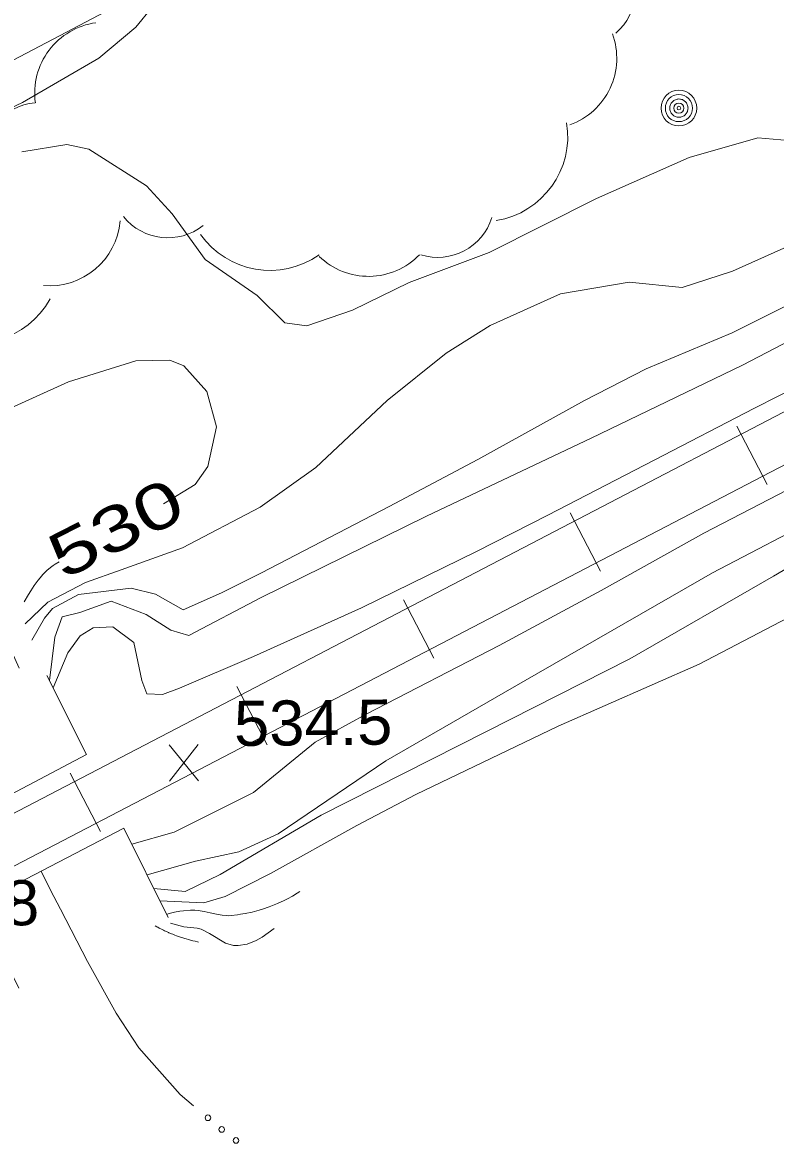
# Model space of a CAD drawing. Extents: x 2361284 to 2366480, y 6976556 to 6985346.
# Drawn here: x 2362567.7 to 2362647.8, y 6977802.6 to 6977922.7 of the extents above; entities that cross this region are included whole.
import ezdxf
from ezdxf.enums import TextEntityAlignment as Align

# ---------------------------------------------------------------- set-up
doc = ezdxf.new("R2010")
doc.units = 0
doc.header["$LTSCALE"] = 1.9
for name, color, linetype, lineweight in [('12', 7, 'Continuous', 13), ('13', 7, 'Continuous', 13), ('16', 7, 'Continuous', 13), ('21', 7, 'Continuous', 13), ('29', 7, 'Continuous', 13), ('3', 7, 'Continuous', 13), ('4', 7, 'Continuous', 13), ('8', 7, 'Continuous', 13)]:
    doc.layers.add(name, color=color, linetype=linetype, lineweight=lineweight)

msp = doc.modelspace()

# ---------------------------------------------------------------- linework, layer by layer
at = {"layer": '12'}
for p, q in [((2362586.376, 6977841.931), (2362583.259, 6977845.782)), ((2362583.296, 6977841.902), (2362586.339, 6977845.811))]:
    msp.add_line(p, q, dxfattribs=at)
for points in [[(2362649.195, 6977910.12), (2362645.923, 6977910.379), (2362638.631, 6977908.28), (2362628.742, 6977903.926), (2362617.327, 6977898.187), (2362608.806, 6977894.975), (2362602.794, 6977892.047), (2362597.903, 6977890.383), (2362595.588, 6977890.69), (2362592.629, 6977893.591), (2362587.102, 6977897.419), (2362583.566, 6977902.286), (2362580.837, 6977905.26), (2362574.72, 6977909.182), (2362572.359, 6977909.668), (2362567.582, 6977908.884)], [(2362565.276, 6977881.101), (2362572.544, 6977884.401), (2362579.73, 6977886.65), (2362583.334, 6977886.723), (2362584.839, 6977886.129), (2362587.266, 6977883.39), (2362588.292, 6977879.61), (2362587.385, 6977875.408), (2362586.02, 6977873.487), (2362582.659, 6977871.435)], [(2362571.546, 6977865.269), (2362571.12, 6977865.019), (2362570.913, 6977864.884), (2362570.612, 6977864.66), (2362570.221, 6977864.318), (2362569.976, 6977864.078), (2362569.818, 6977863.912), (2362569.517, 6977863.571), (2362569.303, 6977863.305), (2362568.897, 6977862.755), (2362568.518, 6977862.184), (2362568.276, 6977861.795), (2362567.808, 6977861.004)], [(2362582.985, 6977827.736), (2362583.267, 6977827.822), (2362583.831, 6977827.962), (2362584.396, 6977828.064), (2362584.774, 6977828.114), (2362585.53, 6977828.18), (2362585.69, 6977828.187), (2362586.011, 6977828.18), (2362586.332, 6977828.151), (2362586.546, 6977828.121), (2362586.974, 6977828.042), (2362587.617, 6977827.897), (2362588.475, 6977827.707), (2362588.903, 6977827.638), (2362589.331, 6977827.6), (2362589.545, 6977827.596), (2362589.866, 6977827.612), (2362590.535, 6977827.69), (2362590.867, 6977827.739), (2362591.364, 6977827.825), (2362592.103, 6977827.983), (2362592.835, 6977828.176), (2362593.198, 6977828.286), (2362593.92, 6977828.532), (2362594.278, 6977828.669), (2362594.812, 6977828.891), (2362595.517, 6977829.22), (2362595.867, 6977829.398), (2362596.389, 6977829.683), (2362596.906, 6977829.99), (2362597.163, 6977830.151)]]:
    msp.add_lwpolyline(points, dxfattribs=at)
at = {"layer": '13'}
for points in [[(2362843.258, 6977986.74), (2362826.36, 6977977.918), (2362809.593, 6977969.049), (2362792.578, 6977960.006), (2362771.05, 6977949.142), (2362751.222, 6977939.462), (2362727.517, 6977927.136), (2362711.891, 6977919.257), (2362690.108, 6977908.959), (2362668.006, 6977898.529), (2362644.313, 6977886.173), (2362628.185, 6977878.429), (2362610.673, 6977870.111), (2362593.054, 6977861.464), (2362585.352, 6977857.421), (2362583.447, 6977857.993), (2362580.821, 6977859.648), (2362577.087, 6977861.083), (2362573.759, 6977859.881), (2362571.862, 6977859.393), (2362571.103, 6977857.226), (2362570.506, 6977852.619)], [(2362850.88, 6977977.951), (2362836.711, 6977970.517), (2362826.573, 6977964.97), (2362807.895, 6977955.191), (2362796.018, 6977948.549), (2362782.013, 6977940.565), (2362766.042, 6977932.062), (2362748.205, 6977922.172), (2362733.557, 6977914.603), (2362714.978, 6977904.866), (2362692.204, 6977892.558), (2362667.781, 6977878.066), (2362653.213, 6977870.416), (2362641.093, 6977864.08), (2362621.171, 6977852.62), (2362606.32, 6977844.089), (2362594.875, 6977836.3), (2362590.692, 6977834.401), (2362586.071, 6977833.407), (2362580.904, 6977831.948)], [(2362857.457, 6977976.235), (2362836.426, 6977965.784), (2362817.151, 6977955.719), (2362803.058, 6977947.536), (2362789.29, 6977939.834), (2362773.907, 6977931.647), (2362756.624, 6977923.482), (2362734.083, 6977911.928), (2362711.443, 6977899.072), (2362693.465, 6977888.24), (2362673.298, 6977877.398), (2362654.079, 6977867.534), (2362647.616, 6977863.743), (2362632.318, 6977854.927), (2362617.052, 6977847.191), (2362599.455, 6977838.283), (2362588.684, 6977831.982), (2362584.962, 6977830.165), (2362581.618, 6977830.493)], [(2362581.457, 6977924.287), (2362579.707, 6977922.16), (2362575.768, 6977918.863), (2362567.632, 6977914.155), (2362557.308, 6977909.267), (2362548.112, 6977904.489), (2362542.562, 6977901.286), (2362539.777, 6977898.181), (2362539.449, 6977896.495), (2362542.591, 6977890.876), (2362545.352, 6977887.682), (2362548.901, 6977882.516), (2362553.703, 6977876.141), (2362556.33, 6977872.215), (2362559.263, 6977868.763), (2362563.819, 6977869.206), (2362564.41, 6977868.141), (2362563.526, 6977862.234), (2362567.275, 6977853.949)], [(2362686.573, 6977902.175), (2362685.597, 6977901.716), (2362679.733, 6977898.9), (2362673.145, 6977895.517), (2362667.243, 6977892.53), (2362658.873, 6977888.261), (2362650.612, 6977884.163), (2362645.586, 6977881.625), (2362634.897, 6977876.073), (2362623.583, 6977870.234), (2362615.989, 6977866.362), (2362603.745, 6977860.356), (2362592.244, 6977855.166), (2362584.376, 6977851.821), (2362582.542, 6977851.133), (2362580.891, 6977851.217), (2362580.348, 6977852.622), (2362579.509, 6977856.655), (2362577.274, 6977858.324), (2362575.164, 6977858.244), (2362573.802, 6977857.381), (2362572.458, 6977855.588), (2362570.904, 6977851.832)], [(2362653.156, 6977900.618), (2362643.227, 6977896.192), (2362637.893, 6977894.451), (2362632.227, 6977895.027), (2362624.91, 6977893.778), (2362617.421, 6977890.397), (2362612.748, 6977887.463), (2362606.466, 6977882.433), (2362598.873, 6977875.31), (2362592.953, 6977871.093), (2362584.664, 6977866.744), (2362578.146, 6977864.422), (2362574.338, 6977863.067), (2362570.327, 6977860.978), (2362567.93, 6977858.645)], [(2362656.088, 6977896.104), (2362643.19, 6977889.632), (2362634.045, 6977885.785), (2362627.487, 6977882.413), (2362616.116, 6977876.154), (2362606.683, 6977871.133), (2362593.1, 6977864.074), (2362588.829, 6977861.974), (2362584.746, 6977860.165), (2362581.811, 6977861.818), (2362579.204, 6977862.463), (2362573.605, 6977861.788), (2362570.824, 6977860.273), (2362570.004, 6977859.265), (2362568.626, 6977856.922)], [(2362690.584, 6977894.692), (2362686.335, 6977892.452), (2362676.553, 6977887.37), (2362667.031, 6977882.299), (2362656.004, 6977876.494), (2362640.192, 6977868.312), (2362629.249, 6977862.199), (2362618.405, 6977856.365), (2362604.243, 6977849.049), (2362598.811, 6977846.068), (2362592.242, 6977840.695), (2362583.809, 6977836.497), (2362579.283, 6977835.212)], [(2362649.955, 6977859.705), (2362639.705, 6977854.378), (2362624.667, 6977847.773), (2362609.515, 6977840.489), (2362603.236, 6977837.189), (2362594.054, 6977832.073), (2362589.207, 6977829.625), (2362586.964, 6977828.979), (2362582.271, 6977829.189)], [(2362581.776, 6977826.505), (2362581.935, 6977826.414), (2362582.041, 6977826.355), (2362582.183, 6977826.278), (2362582.254, 6977826.24), (2362582.362, 6977826.185), (2362582.506, 6977826.112), (2362582.578, 6977826.077), (2362582.651, 6977826.042), (2362582.748, 6977825.996), (2362582.797, 6977825.974), (2362582.944, 6977825.907), (2362583.043, 6977825.864), (2362583.176, 6977825.807), (2362583.243, 6977825.779), (2362583.514, 6977825.669), (2362583.649, 6977825.615), (2362583.853, 6977825.537), (2362584.057, 6977825.461), (2362584.159, 6977825.424), (2362584.364, 6977825.351), (2362584.467, 6977825.316), (2362584.621, 6977825.264), (2362584.828, 6977825.197), (2362584.931, 6977825.165), (2362585.087, 6977825.117), (2362585.322, 6977825.049), (2362585.531, 6977824.991), (2362585.636, 6977824.964), (2362585.794, 6977824.923), (2362586.033, 6977824.866), (2362586.272, 6977824.813), (2362586.393, 6977824.788)], [(2362583.413, 6977826.81), (2362584.837, 6977826.414), (2362586.239, 6977826.277), (2362586.684, 6977826.158), (2362587.554, 6977825.716), (2362589.259, 6977824.661), (2362590.117, 6977824.414), (2362590.591, 6977824.411), (2362591.554, 6977824.578), (2362592.525, 6977824.954), (2362593.169, 6977825.308), (2362594.429, 6977826.225)]]:
    msp.add_lwpolyline(points, dxfattribs=at)
at = {"layer": '16'}
for centre, radius, start, end in [((2362626.867, 6977926.081), 6.038, 310.78513, 40.78513), ((2362576.499, 6977915.152), 7.556, 97.92971, 187.92971), ((2362623.36, 6977918.871), 7.556, 289.92938, 19.92938), ((2362569.483, 6977908.089), 6.038, 94.79315, 184.79315), ((2362616.635, 6977910.527), 9.062, 279.25327, 9.25327), ((2362583.119, 6977905.781), 6.038, 218.54924, 308.54924), ((2362611.862, 6977903.703), 6.038, 252.66484, 342.66484), ((2362570.523, 6977902.193), 7.556, 265.06087, 355.06087), ((2362593.996, 6977905.337), 9.062, 215.21833, 305.21833), ((2362604.486, 6977903.199), 7.556, 225.90406, 315.90406), ((2362562.644, 6977897.61), 9.062, 241.12617, 331.12617)]:
    msp.add_arc(centre, radius, start, end, dxfattribs=at)
at = {"layer": '21'}
for points in [[(2362602.573, 6977937.358), (2362591.854, 6977931.926), (2362549.861, 6977909.866), (2362549.394, 6977909.582)], [(2362569.62, 6977832.33), (2362570.639, 6977830.299), (2362571.678, 6977828.279), (2362574.582, 6977822.716), (2362577.624, 6977817.215), (2362580.049, 6977813.538), (2362584.437, 6977808.568), (2362585.858, 6977807.373)]]:
    msp.add_lwpolyline(points, dxfattribs=at)
for centre in [(2362587.39, 6977806.081), (2362588.858, 6977804.844), (2362590.377, 6977803.672)]:
    msp.add_circle(centre, 0.3, dxfattribs=at)
at = {"layer": '29'}
for p, q in [((2362643.684, 6977879.707), (2362646.913, 6977873.496)), ((2362625.94, 6977870.467), (2362629.169, 6977864.257)), ((2362608.197, 6977861.228), (2362611.436, 6977855.019)), ((2362590.464, 6977851.988), (2362593.693, 6977845.789)), ((2362572.721, 6977842.759), (2362575.95, 6977836.55))]:
    msp.add_line(p, q, dxfattribs=at)
for points in [[(2362457.884, 6977781.834), (2362517.591, 6977812.924), (2362577.3, 6977844.013), (2362659.566, 6977886.848), (2362741.844, 6977929.672), (2362813.663, 6977966.958), (2362885.503, 6978004.212), (2362955.909, 6978040.824), (2363026.325, 6978077.426), (2363088.273, 6978109.506), (2363150.253, 6978141.488)], [(2362460.186, 6977777.396), (2362519.894, 6977808.484), (2362579.602, 6977839.575), (2362661.869, 6977882.41), (2362744.146, 6977925.234), (2362815.966, 6977962.518), (2362887.806, 6977999.774), (2362958.212, 6978036.385), (2363028.627, 6978072.986), (2363090.566, 6978105.058), (2363152.546, 6978137.038)]]:
    msp.add_lwpolyline(points, dxfattribs=at)
at = {"layer": '3'}
for radius in [631448.636, 631447.676]:
    msp.add_arc((2654160.869, 6417887.576), radius, 117.4597, 117.51929, dxfattribs=at)
at = {"layer": '4'}
for radius in [1.9, 1.442, 0.539, 0.192]:
    msp.add_circle((2362637.531, 6977913.55), radius, dxfattribs=at)
for start, end in [(163.46611, 174.71615), (152.21535, 163.46538), (140.96646, 152.21649), (129.71376, 140.96379), (118.46406, 129.71409), (107.21593, 118.46597), (95.96582, 107.21585), (84.71553, 95.96557), (73.46552, 84.71555), (62.21535, 73.46538), (50.96397, 62.214), (39.71588, 50.96591), (28.46656, 39.7166), (17.21479, 28.46483), (5.96345, 17.21348), (174.71552, 185.96556), (185.96287, 197.21291), (197.21479, 208.46483), (208.46822, 219.71826), (219.71376, 230.96379), (230.96397, 242.214), (242.21812, 253.46815), (253.46258, 264.71261), (275.96582, 287.21585), (287.21593, 298.46597), (298.46406, 309.71409), (309.71589, 320.96592), (320.96646, 332.21649), (332.21419, 343.46422), (343.46611, 354.71615), (354.71553, 5.96557), (264.71553, 275.96557)]:
    msp.add_arc((2362637.531, 6977913.55), 0.973, start, end, dxfattribs=at)
at = {"layer": '8'}
for points in [[(2362555.134, 6977844.502), (2362558.91, 6977836.548), (2362574.453, 6977844.736), (2362570.231, 6977853.167)], [(2362567.248, 6977819.896), (2362562.784, 6977828.794), (2362578.447, 6977836.893), (2362583.158, 6977827.388)]]:
    msp.add_lwpolyline(points, dxfattribs=at)

# ---------------------------------------------------------------- texts
at = {"layer": '12', "width": 1.4}
msp.add_text(' 530 ', height=4.799, rotation=27.059, dxfattribs=at).set_placement((2362578.674, 6977866.707), align=Align.CENTER)
at = {"layer": '12', "width": 1.05}
for s, p in [('534.5', (2362590.185, 6977845.655)), ('534.8', (2362552.586, 6977826.427))]:
    msp.add_text(s, height=4.799, rotation=0.545, dxfattribs=at).set_placement(p)

doc.saveas('drawing.dxf')
